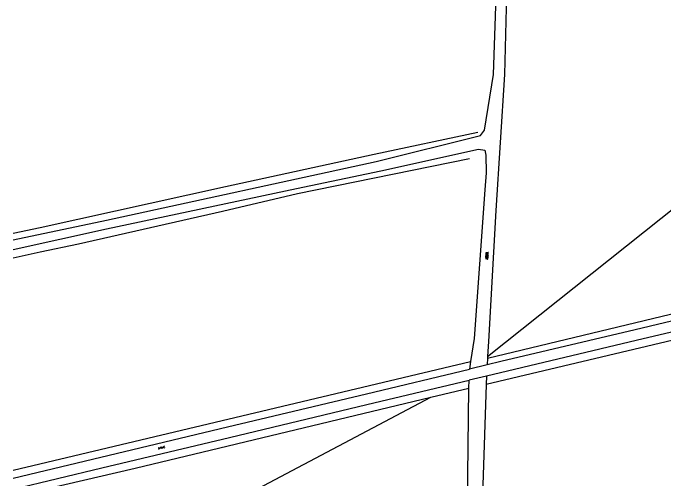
# Model space of a CAD drawing. Extents: x 130998 to 133001, y 398999 to 403002.
# Drawn here: x 131000 to 131197.7, y 400377.1 to 400518.7 of the extents above; entities that cross this region are included whole.
import ezdxf

# ---------------------------------------------------------------- set-up
doc = ezdxf.new("R2010")
doc.units = 0
for name, color, linetype in [('gg-knt-onverhard', 7, 'Continuous'), ('gg-knt-verharding', 7, 'Continuous'), ('gg-kntw-midden sloot', 7, 'Continuous'), ('gt-grn-groengrens', 7, 'Continuous'), ('gt-symb-gesloten verharding', 7, 'Continuous'), ('gt-symb-overige verharding', 7, 'Continuous')]:
    doc.layers.add(name, color=color, linetype=linetype)

# ---------------------------------------------------------------- blocks, each defined once
blk = doc.blocks.new('gt0-OVH')
at = {"layer": 'gt-symb-overige verharding'}
for points in [[(-0.97, 0.3), (-0.97, 0.31), (-0.96, 0.32), (-0.97, 0.33), (-0.97, 0.34), (-0.98, 0.35), (-0.99, 0.35), (-1, 0.36), (-1.01, 0.35), (-1.02, 0.35), (-1.03, 0.34), (-1.03, 0.33), (-1.04, 0.32), (-1.03, 0.31), (-1.03, 0.3), (-1.02, 0.29), (-1.01, 0.29), (-1, 0.28), (-0.99, 0.29), (-0.98, 0.29)], [(-0.87, 0.11), (-0.87, 0.12), (-0.86, 0.13), (-0.87, 0.14), (-0.87, 0.15), (-0.88, 0.16), (-0.89, 0.16), (-0.9, 0.16), (-0.91, 0.16), (-0.92, 0.16), (-0.93, 0.15), (-0.93, 0.14), (-0.94, 0.13), (-0.93, 0.12), (-0.93, 0.11), (-0.92, 0.1), (-0.91, 0.09), (-0.9, 0.09), (-0.89, 0.09), (-0.88, 0.1)], [(-0.77, 0.3), (-0.77, 0.31), (-0.76, 0.32), (-0.77, 0.33), (-0.77, 0.34), (-0.78, 0.35), (-0.79, 0.35), (-0.8, 0.36), (-0.81, 0.35), (-0.82, 0.35), (-0.83, 0.34), (-0.83, 0.33), (-0.84, 0.32), (-0.83, 0.31), (-0.83, 0.3), (-0.82, 0.29), (-0.81, 0.29), (-0.8, 0.28), (-0.79, 0.29), (-0.78, 0.29)], [(-0.67, 0.11), (-0.67, 0.12), (-0.66, 0.13), (-0.67, 0.14), (-0.67, 0.15), (-0.68, 0.16), (-0.69, 0.16), (-0.7, 0.16), (-0.71, 0.16), (-0.72, 0.16), (-0.73, 0.15), (-0.73, 0.14), (-0.74, 0.13), (-0.73, 0.12), (-0.73, 0.11), (-0.72, 0.1), (-0.71, 0.09), (-0.7, 0.09), (-0.69, 0.09), (-0.68, 0.1)], [(-0.57, 0.3), (-0.57, 0.31), (-0.56, 0.32), (-0.57, 0.33), (-0.57, 0.34), (-0.58, 0.35), (-0.59, 0.35), (-0.6, 0.36), (-0.61, 0.35), (-0.62, 0.35), (-0.63, 0.34), (-0.63, 0.33), (-0.64, 0.32), (-0.63, 0.31), (-0.63, 0.3), (-0.62, 0.29), (-0.61, 0.29), (-0.6, 0.28), (-0.59, 0.29), (-0.58, 0.29)], [(-0.47, 0.11), (-0.47, 0.12), (-0.46, 0.13), (-0.47, 0.14), (-0.47, 0.15), (-0.48, 0.16), (-0.49, 0.16), (-0.5, 0.16), (-0.51, 0.16), (-0.52, 0.16), (-0.53, 0.15), (-0.53, 0.14), (-0.54, 0.13), (-0.53, 0.12), (-0.53, 0.11), (-0.52, 0.1), (-0.51, 0.09), (-0.5, 0.09), (-0.49, 0.09), (-0.48, 0.1)], [(-0.37, 0.3), (-0.37, 0.31), (-0.36, 0.32), (-0.37, 0.33), (-0.37, 0.34), (-0.38, 0.35), (-0.39, 0.35), (-0.4, 0.36), (-0.41, 0.35), (-0.42, 0.35), (-0.43, 0.34), (-0.43, 0.33), (-0.44, 0.32), (-0.43, 0.31), (-0.43, 0.3), (-0.42, 0.29), (-0.41, 0.29), (-0.4, 0.28), (-0.39, 0.29), (-0.38, 0.29)], [(-0.27, 0.11), (-0.27, 0.12), (-0.26, 0.13), (-0.27, 0.14), (-0.27, 0.15), (-0.28, 0.16), (-0.29, 0.16), (-0.3, 0.16), (-0.31, 0.16), (-0.32, 0.16), (-0.33, 0.15), (-0.33, 0.14), (-0.34, 0.13), (-0.33, 0.12), (-0.33, 0.11), (-0.32, 0.1), (-0.31, 0.09), (-0.3, 0.09), (-0.29, 0.09), (-0.28, 0.1)], [(-0.17, 0.3), (-0.17, 0.31), (-0.16, 0.32), (-0.17, 0.33), (-0.17, 0.34), (-0.18, 0.35), (-0.19, 0.35), (-0.2, 0.36), (-0.21, 0.35), (-0.22, 0.35), (-0.23, 0.34), (-0.23, 0.33), (-0.24, 0.32), (-0.23, 0.31), (-0.23, 0.3), (-0.22, 0.29), (-0.21, 0.29), (-0.2, 0.28), (-0.19, 0.29), (-0.18, 0.29)], [(-0.07, 0.11), (-0.07, 0.12), (-0.06, 0.13), (-0.07, 0.14), (-0.07, 0.15), (-0.08, 0.16), (-0.09, 0.16), (-0.1, 0.16), (-0.11, 0.16), (-0.12, 0.16), (-0.13, 0.15), (-0.13, 0.14), (-0.14, 0.13), (-0.13, 0.12), (-0.13, 0.11), (-0.12, 0.1), (-0.11, 0.09), (-0.1, 0.09), (-0.09, 0.09), (-0.08, 0.1)], [(0.03, 0.3), (0.03, 0.31), (0.04, 0.32), (0.03, 0.33), (0.03, 0.34), (0.02, 0.35), (0.01, 0.35), (0, 0.36), (-0.01, 0.35), (-0.02, 0.35), (-0.03, 0.34), (-0.03, 0.33), (-0.04, 0.32), (-0.03, 0.31), (-0.03, 0.3), (-0.02, 0.29), (-0.01, 0.29), (0, 0.28), (0.01, 0.29), (0.02, 0.29)], [(0.13, 0.11), (0.13, 0.12), (0.14, 0.13), (0.13, 0.14), (0.13, 0.15), (0.12, 0.16), (0.11, 0.16), (0.1, 0.16), (0.09, 0.16), (0.08, 0.16), (0.07, 0.15), (0.07, 0.14), (0.06, 0.13), (0.07, 0.12), (0.07, 0.11), (0.08, 0.1), (0.09, 0.09), (0.1, 0.09), (0.11, 0.09), (0.12, 0.1)], [(0.23, 0.3), (0.23, 0.31), (0.24, 0.32), (0.23, 0.33), (0.23, 0.34), (0.22, 0.35), (0.21, 0.35), (0.2, 0.36), (0.19, 0.35), (0.18, 0.35), (0.17, 0.34), (0.17, 0.33), (0.16, 0.32), (0.17, 0.31), (0.17, 0.3), (0.18, 0.29), (0.19, 0.29), (0.2, 0.28), (0.21, 0.29), (0.22, 0.29)], [(0.33, 0.11), (0.33, 0.12), (0.34, 0.13), (0.33, 0.14), (0.33, 0.15), (0.32, 0.16), (0.31, 0.16), (0.3, 0.16), (0.29, 0.16), (0.28, 0.16), (0.27, 0.15), (0.27, 0.14), (0.26, 0.13), (0.27, 0.12), (0.27, 0.11), (0.28, 0.1), (0.29, 0.09), (0.3, 0.09), (0.31, 0.09), (0.32, 0.1)], [(0.43, 0.3), (0.43, 0.31), (0.44, 0.32), (0.43, 0.33), (0.43, 0.34), (0.42, 0.35), (0.41, 0.35), (0.4, 0.36), (0.39, 0.35), (0.38, 0.35), (0.37, 0.34), (0.37, 0.33), (0.36, 0.32), (0.37, 0.31), (0.37, 0.3), (0.38, 0.29), (0.39, 0.29), (0.4, 0.28), (0.41, 0.29), (0.42, 0.29)], [(0.53, 0.11), (0.53, 0.12), (0.54, 0.13), (0.53, 0.14), (0.53, 0.15), (0.52, 0.16), (0.51, 0.16), (0.5, 0.16), (0.49, 0.16), (0.48, 0.16), (0.47, 0.15), (0.47, 0.14), (0.46, 0.13), (0.47, 0.12), (0.47, 0.11), (0.48, 0.1), (0.49, 0.09), (0.5, 0.09), (0.51, 0.09), (0.52, 0.1)], [(0.63, 0.3), (0.63, 0.31), (0.64, 0.32), (0.63, 0.33), (0.63, 0.34), (0.62, 0.35), (0.61, 0.35), (0.6, 0.36), (0.59, 0.35), (0.58, 0.35), (0.57, 0.34), (0.57, 0.33), (0.56, 0.32), (0.57, 0.31), (0.57, 0.3), (0.58, 0.29), (0.59, 0.29), (0.6, 0.28), (0.61, 0.29), (0.62, 0.29)], [(0.73, 0.11), (0.73, 0.12), (0.74, 0.13), (0.73, 0.14), (0.73, 0.15), (0.72, 0.16), (0.71, 0.16), (0.7, 0.16), (0.69, 0.16), (0.68, 0.16), (0.67, 0.15), (0.67, 0.14), (0.66, 0.13), (0.67, 0.12), (0.67, 0.11), (0.68, 0.1), (0.69, 0.09), (0.7, 0.09), (0.71, 0.09), (0.72, 0.1)], [(0.83, 0.3), (0.83, 0.31), (0.84, 0.32), (0.83, 0.33), (0.83, 0.34), (0.82, 0.35), (0.81, 0.35), (0.8, 0.36), (0.79, 0.35), (0.78, 0.35), (0.77, 0.34), (0.77, 0.33), (0.76, 0.32), (0.77, 0.31), (0.77, 0.3), (0.78, 0.29), (0.79, 0.29), (0.8, 0.28), (0.81, 0.29), (0.82, 0.29)], [(0.93, 0.11), (0.93, 0.12), (0.94, 0.13), (0.93, 0.14), (0.93, 0.15), (0.92, 0.16), (0.91, 0.16), (0.9, 0.16), (0.89, 0.16), (0.88, 0.16), (0.87, 0.15), (0.87, 0.14), (0.86, 0.13), (0.87, 0.12), (0.87, 0.11), (0.88, 0.1), (0.89, 0.09), (0.9, 0.09), (0.91, 0.09), (0.92, 0.1)], [(1.03, 0.3), (1.03, 0.31), (1.04, 0.32), (1.03, 0.33), (1.03, 0.34), (1.02, 0.35), (1.01, 0.35), (1, 0.36), (0.99, 0.35), (0.98, 0.35), (0.97, 0.34), (0.97, 0.33), (0.96, 0.32), (0.97, 0.31), (0.97, 0.3), (0.98, 0.29), (0.99, 0.29), (1, 0.28), (1.01, 0.29), (1.02, 0.29)], [(-0.97, -0.14), (-0.97, -0.13), (-0.96, -0.12), (-0.97, -0.11), (-0.97, -0.1), (-0.98, -0.09), (-0.99, -0.09), (-1, -0.08), (-1.01, -0.09), (-1.02, -0.09), (-1.03, -0.1), (-1.03, -0.11), (-1.04, -0.12), (-1.03, -0.13), (-1.03, -0.14), (-1.02, -0.15), (-1.01, -0.15), (-1, -0.16), (-0.99, -0.15), (-0.98, -0.15)], [(-0.87, -0.33), (-0.87, -0.32), (-0.86, -0.31), (-0.87, -0.3), (-0.87, -0.29), (-0.88, -0.28), (-0.89, -0.28), (-0.9, -0.28), (-0.91, -0.28), (-0.92, -0.28), (-0.93, -0.29), (-0.93, -0.3), (-0.94, -0.31), (-0.93, -0.32), (-0.93, -0.33), (-0.92, -0.34), (-0.91, -0.35), (-0.9, -0.35), (-0.89, -0.35), (-0.88, -0.34)], [(-0.77, -0.14), (-0.77, -0.13), (-0.76, -0.12), (-0.77, -0.11), (-0.77, -0.1), (-0.78, -0.09), (-0.79, -0.09), (-0.8, -0.08), (-0.81, -0.09), (-0.82, -0.09), (-0.83, -0.1), (-0.83, -0.11), (-0.84, -0.12), (-0.83, -0.13), (-0.83, -0.14), (-0.82, -0.15), (-0.81, -0.15), (-0.8, -0.16), (-0.79, -0.15), (-0.78, -0.15)], [(-0.67, -0.33), (-0.67, -0.32), (-0.66, -0.31), (-0.67, -0.3), (-0.67, -0.29), (-0.68, -0.28), (-0.69, -0.28), (-0.7, -0.28), (-0.71, -0.28), (-0.72, -0.28), (-0.73, -0.29), (-0.73, -0.3), (-0.74, -0.31), (-0.73, -0.32), (-0.73, -0.33), (-0.72, -0.34), (-0.71, -0.35), (-0.7, -0.35), (-0.69, -0.35), (-0.68, -0.34)], [(-0.57, -0.14), (-0.57, -0.13), (-0.56, -0.12), (-0.57, -0.11), (-0.57, -0.1), (-0.58, -0.09), (-0.59, -0.09), (-0.6, -0.08), (-0.61, -0.09), (-0.62, -0.09), (-0.63, -0.1), (-0.63, -0.11), (-0.64, -0.12), (-0.63, -0.13), (-0.63, -0.14), (-0.62, -0.15), (-0.61, -0.15), (-0.6, -0.16), (-0.59, -0.15), (-0.58, -0.15)], [(-0.47, -0.33), (-0.47, -0.32), (-0.46, -0.31), (-0.47, -0.3), (-0.47, -0.29), (-0.48, -0.28), (-0.49, -0.28), (-0.5, -0.28), (-0.51, -0.28), (-0.52, -0.28), (-0.53, -0.29), (-0.53, -0.3), (-0.54, -0.31), (-0.53, -0.32), (-0.53, -0.33), (-0.52, -0.34), (-0.51, -0.35), (-0.5, -0.35), (-0.49, -0.35), (-0.48, -0.34)], [(-0.37, -0.14), (-0.37, -0.13), (-0.36, -0.12), (-0.37, -0.11), (-0.37, -0.1), (-0.38, -0.09), (-0.39, -0.09), (-0.4, -0.08), (-0.41, -0.09), (-0.42, -0.09), (-0.43, -0.1), (-0.43, -0.11), (-0.44, -0.12), (-0.43, -0.13), (-0.43, -0.14), (-0.42, -0.15), (-0.41, -0.15), (-0.4, -0.16), (-0.39, -0.15), (-0.38, -0.15)], [(-0.27, -0.33), (-0.27, -0.32), (-0.26, -0.31), (-0.27, -0.3), (-0.27, -0.29), (-0.28, -0.28), (-0.29, -0.28), (-0.3, -0.28), (-0.31, -0.28), (-0.32, -0.28), (-0.33, -0.29), (-0.33, -0.3), (-0.34, -0.31), (-0.33, -0.32), (-0.33, -0.33), (-0.32, -0.34), (-0.31, -0.35), (-0.3, -0.35), (-0.29, -0.35), (-0.28, -0.34)], [(-0.17, -0.14), (-0.17, -0.13), (-0.16, -0.12), (-0.17, -0.11), (-0.17, -0.1), (-0.18, -0.09), (-0.19, -0.09), (-0.2, -0.08), (-0.21, -0.09), (-0.22, -0.09), (-0.23, -0.1), (-0.23, -0.11), (-0.24, -0.12), (-0.23, -0.13), (-0.23, -0.14), (-0.22, -0.15), (-0.21, -0.15), (-0.2, -0.16), (-0.19, -0.15), (-0.18, -0.15)], [(-0.07, -0.33), (-0.07, -0.32), (-0.06, -0.31), (-0.07, -0.3), (-0.07, -0.29), (-0.08, -0.28), (-0.09, -0.28), (-0.1, -0.28), (-0.11, -0.28), (-0.12, -0.28), (-0.13, -0.29), (-0.13, -0.3), (-0.14, -0.31), (-0.13, -0.32), (-0.13, -0.33), (-0.12, -0.34), (-0.11, -0.35), (-0.1, -0.35), (-0.09, -0.35), (-0.08, -0.34)], [(0.03, -0.14), (0.03, -0.13), (0.04, -0.12), (0.03, -0.11), (0.03, -0.1), (0.02, -0.09), (0.01, -0.09), (0, -0.08), (-0.01, -0.09), (-0.02, -0.09), (-0.03, -0.1), (-0.03, -0.11), (-0.04, -0.12), (-0.03, -0.13), (-0.03, -0.14), (-0.02, -0.15), (-0.01, -0.15), (0, -0.16), (0.01, -0.15), (0.02, -0.15)], [(0.13, -0.33), (0.13, -0.32), (0.14, -0.31), (0.13, -0.3), (0.13, -0.29), (0.12, -0.28), (0.11, -0.28), (0.1, -0.28), (0.09, -0.28), (0.08, -0.28), (0.07, -0.29), (0.07, -0.3), (0.06, -0.31), (0.07, -0.32), (0.07, -0.33), (0.08, -0.34), (0.09, -0.35), (0.1, -0.35), (0.11, -0.35), (0.12, -0.34)], [(0.23, -0.14), (0.23, -0.13), (0.24, -0.12), (0.23, -0.11), (0.23, -0.1), (0.22, -0.09), (0.21, -0.09), (0.2, -0.08), (0.19, -0.09), (0.18, -0.09), (0.17, -0.1), (0.17, -0.11), (0.16, -0.12), (0.17, -0.13), (0.17, -0.14), (0.18, -0.15), (0.19, -0.15), (0.2, -0.16), (0.21, -0.15), (0.22, -0.15)], [(0.33, -0.33), (0.33, -0.32), (0.34, -0.31), (0.33, -0.3), (0.33, -0.29), (0.32, -0.28), (0.31, -0.28), (0.3, -0.28), (0.29, -0.28), (0.28, -0.28), (0.27, -0.29), (0.27, -0.3), (0.26, -0.31), (0.27, -0.32), (0.27, -0.33), (0.28, -0.34), (0.29, -0.35), (0.3, -0.35), (0.31, -0.35), (0.32, -0.34)], [(0.43, -0.14), (0.43, -0.13), (0.44, -0.12), (0.43, -0.11), (0.43, -0.1), (0.42, -0.09), (0.41, -0.09), (0.4, -0.08), (0.39, -0.09), (0.38, -0.09), (0.37, -0.1), (0.37, -0.11), (0.36, -0.12), (0.37, -0.13), (0.37, -0.14), (0.38, -0.15), (0.39, -0.15), (0.4, -0.16), (0.41, -0.15), (0.42, -0.15)], [(0.53, -0.33), (0.53, -0.32), (0.54, -0.31), (0.53, -0.3), (0.53, -0.29), (0.52, -0.28), (0.51, -0.28), (0.5, -0.28), (0.49, -0.28), (0.48, -0.28), (0.47, -0.29), (0.47, -0.3), (0.46, -0.31), (0.47, -0.32), (0.47, -0.33), (0.48, -0.34), (0.49, -0.35), (0.5, -0.35), (0.51, -0.35), (0.52, -0.34)], [(0.63, -0.14), (0.63, -0.13), (0.64, -0.12), (0.63, -0.11), (0.63, -0.1), (0.62, -0.09), (0.61, -0.09), (0.6, -0.08), (0.59, -0.09), (0.58, -0.09), (0.57, -0.1), (0.57, -0.11), (0.56, -0.12), (0.57, -0.13), (0.57, -0.14), (0.58, -0.15), (0.59, -0.15), (0.6, -0.16), (0.61, -0.15), (0.62, -0.15)], [(0.73, -0.33), (0.73, -0.32), (0.74, -0.31), (0.73, -0.3), (0.73, -0.29), (0.72, -0.28), (0.71, -0.28), (0.7, -0.28), (0.69, -0.28), (0.68, -0.28), (0.67, -0.29), (0.67, -0.3), (0.66, -0.31), (0.67, -0.32), (0.67, -0.33), (0.68, -0.34), (0.69, -0.35), (0.7, -0.35), (0.71, -0.35), (0.72, -0.34)], [(0.83, -0.14), (0.83, -0.13), (0.84, -0.12), (0.83, -0.11), (0.83, -0.1), (0.82, -0.09), (0.81, -0.09), (0.8, -0.08), (0.79, -0.09), (0.78, -0.09), (0.77, -0.1), (0.77, -0.11), (0.76, -0.12), (0.77, -0.13), (0.77, -0.14), (0.78, -0.15), (0.79, -0.15), (0.8, -0.16), (0.81, -0.15), (0.82, -0.15)], [(0.93, -0.33), (0.93, -0.32), (0.94, -0.31), (0.93, -0.3), (0.93, -0.29), (0.92, -0.28), (0.91, -0.28), (0.9, -0.28), (0.89, -0.28), (0.88, -0.28), (0.87, -0.29), (0.87, -0.3), (0.86, -0.31), (0.87, -0.32), (0.87, -0.33), (0.88, -0.34), (0.89, -0.35), (0.9, -0.35), (0.91, -0.35), (0.92, -0.34)], [(1.03, -0.14), (1.03, -0.13), (1.04, -0.12), (1.03, -0.11), (1.03, -0.1), (1.02, -0.09), (1.01, -0.09), (1, -0.08), (0.99, -0.09), (0.98, -0.09), (0.97, -0.1), (0.97, -0.11), (0.96, -0.12), (0.97, -0.13), (0.97, -0.14), (0.98, -0.15), (0.99, -0.15), (1, -0.16), (1.01, -0.15), (1.02, -0.15)]]:
    blk.add_lwpolyline(points, close=True, dxfattribs=at)
blk = doc.blocks.new('gt0-GESVH1')
at = {"layer": 'gt-symb-gesloten verharding'}
for p, q in [((-0.99, -0.26), (0.01, 0.24)), ((0.01, -0.26), (-0.99, 0.24)), ((0.01, 0.24), (1.01, -0.26)), ((1.01, 0.24), (0.01, -0.26))]:
    blk.add_line(p, q, dxfattribs=at)

msp = doc.modelspace()

# ---------------------------------------------------------------- linework, layer by layer
at = {"layer": 'gg-knt-onverhard'}
for p, q in [((131144.55, 400418.86), (131144.32, 400414.27)), ((131144.32, 400414.27), (131144.3, 400413.85)), ((131139.17, 400412.79), (131138.82, 400410.47)), ((131144.3, 400413.85), (131144.2, 400411.76)), ((131144, 400408.37), (131143.91, 400405.85)), ((131138.63, 400404.67), (131138.67, 400407.1))]:
    msp.add_line(p, q, dxfattribs=at)
for points in [[(131000, 400449.75), (131028.4, 400455.76), (131110.4, 400473.63), (131142.19, 400481.53), (131143.34, 400483.14), (131146.14, 400500), (131147.66, 400544.57)], [(131150.61, 400544.74), (131149.44, 400500), (131146.78, 400458.71), (131144.55, 400418.86)], [(131000, 400446.82), (131028.4, 400453.11), (131086.21, 400465.43), (131111.86, 400470.78), (131141.6, 400477.29), (131143.44, 400477.08), (131143.74, 400475.47), (131143.86, 400470.1), (131143.52, 400464.98), (131140.22, 400419.75), (131139.17, 400412.79)], [(131000, 400310.47), (131015.49, 400314.32), (131048.31, 400322.25), (131078.38, 400329.75), (131115.2, 400338.48), (131134.62, 400343.24), (131136.22, 400344.11), (131137.33, 400344.9), (131137.57, 400346.14), (131137.96, 400351.83), (131138.63, 400404.67)], [(131143.91, 400405.85), (131141.46, 400332.3), (131139.37, 400292.14), (131139.38, 400289.49), (131140.74, 400288.19), (131143.65, 400287.15)]]:
    msp.add_lwpolyline(points, dxfattribs=at)
at = {"layer": 'gg-knt-verharding'}
for p, q in [((131144.2, 400411.76), (131138.82, 400410.47)), ((131144, 400408.37), (131138.67, 400407.1))]:
    msp.add_line(p, q, dxfattribs=at)
for points in [[(131305.8, 400450.18), (131273.78, 400442.58), (131229.59, 400432), (131189.24, 400422.4), (131148.39, 400412.76), (131144.2, 400411.76)], [(131306.15, 400447.01), (131274.05, 400439.35), (131230.81, 400428.93), (131189.46, 400419.17), (131144, 400408.37)], [(131000, 400377.33), (131026.67, 400383.72), (131065.25, 400392.93), (131107.47, 400402.97), (131138.82, 400410.47)], [(131000, 400373.94), (131027.03, 400380.48), (131065.81, 400389.73), (131107.58, 400399.67), (131138.67, 400407.1)]]:
    msp.add_lwpolyline(points, dxfattribs=at)
at = {"layer": 'gg-kntw-midden sloot'}
for points in [[(131000, 400451.77), (131008.25, 400453.53), (131064.67, 400465.95), (131109.88, 400475.85), (131141.38, 400482.48)], [(131000, 400444.34), (131008.23, 400446.17), (131019.91, 400448.58), (131063.71, 400458.48), (131086.56, 400463.82), (131138.84, 400474.5)]]:
    msp.add_lwpolyline(points, dxfattribs=at)
at = {"layer": 'gt-grn-groengrens'}
for p, q in [((131144.32, 400414.27), (131255.56, 400503.07)), ((131144.3, 400413.85), (131303.99, 400452.1)), ((131306.67, 400444.45), (131143.91, 400405.85)), ((131000, 400379.8), (131139.17, 400412.79)), ((131127.06, 400401.9), (131138.63, 400404.67)), ((131000, 400334.97), (131127.06, 400401.9))]:
    msp.add_line(p, q, dxfattribs=at)
msp.add_lwpolyline([(131000, 400371.74), (131037.2, 400380.39), (131127.06, 400401.9)], dxfattribs=at)

# ---------------------------------------------------------------- block references
at = {"layer": 'gt-symb-gesloten verharding', "rotation": 13.368587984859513}
msp.add_blockref('gt0-GESVH1', (131045.14, 400386.58), dxfattribs=at)
at = {"layer": 'gt-symb-overige verharding', "rotation": -95.79610065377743}
msp.add_blockref('gt0-OVH', (131144.12, 400444.96), dxfattribs=at)

doc.saveas('drawing.dxf')
